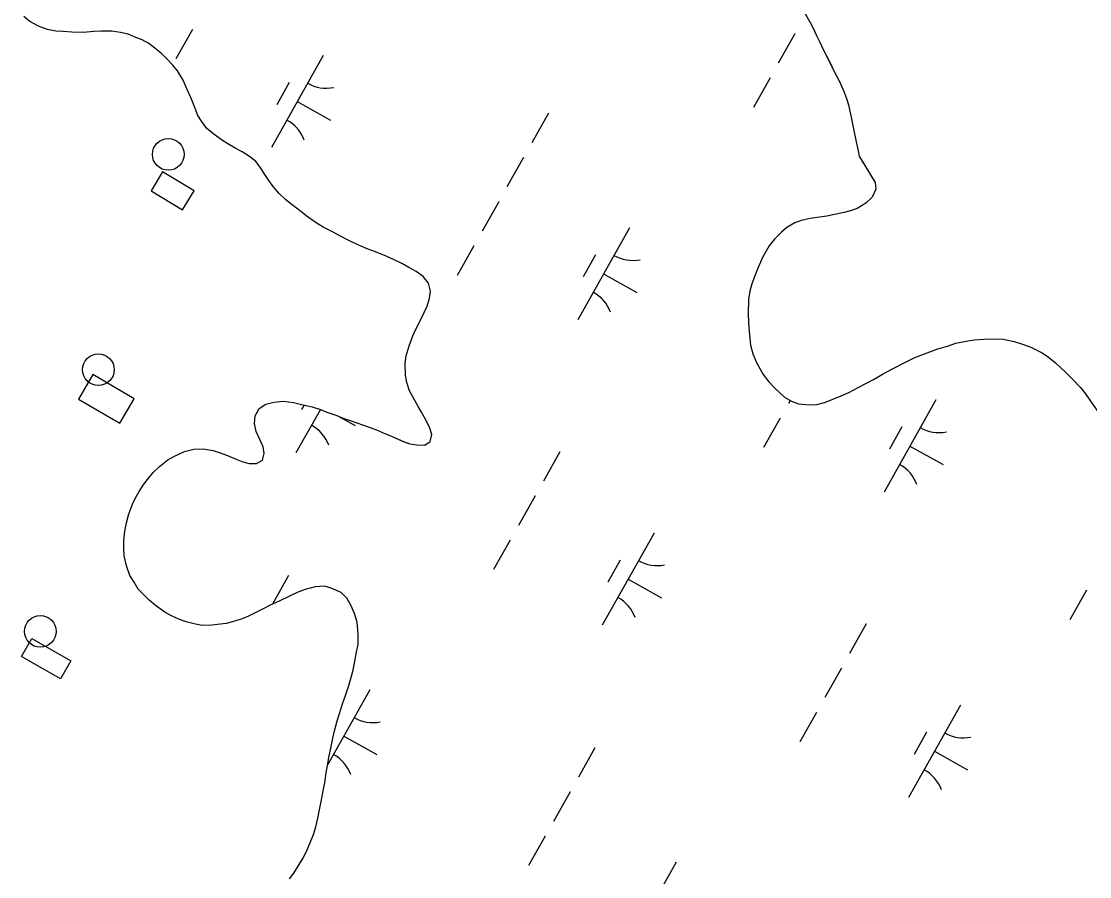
# Model space of a CAD drawing. Extents: x 3913936 to 3933962, y 195330 to 217741.
# Drawn here: x 3929903 to 3930409, y 208159 to 208563 of the extents above; entities that cross this region are included whole.
import ezdxf

# ---------------------------------------------------------------- set-up
doc = ezdxf.new("R2010")
doc.units = 0
for name, color, linetype in [('V-CHAN-DOCK', 7, 'Continuous'), ('V-DOMW-TANK', 7, 'Continuous'), ('V-TOPO-SHOR', 7, 'Continuous'), ('V-WETL-SWMP', 7, 'Continuous')]:
    doc.layers.add(name, color=color, linetype=linetype)

msp = doc.modelspace()

# ---------------------------------------------------------------- linework, layer by layer
at = {"layer": 'V-CHAN-DOCK'}
for points in [[(3929964.58, 208483.08), (3929979.48, 208474.14), (3929984.91, 208483.19), (3929970.02, 208492.13)], [(3929930.24, 208384.55), (3929949.78, 208373.16), (3929956.53, 208384.75), (3929937, 208396.14)], [(3929908.06, 208271.32), (3929926.58, 208260.74), (3929921.69, 208252.2), (3929903.17, 208262.78)]]:
    msp.add_lwpolyline(points, close=True, dxfattribs=at)
at = {"layer": 'V-DOMW-TANK'}
for centre in [(3929972.7, 208500.38), (3929939.65, 208398.5), (3929912.12, 208274.6)]:
    msp.add_circle(centre, 7.5, dxfattribs=at)
at = {"layer": 'V-TOPO-SHOR'}
for points in [[(3930078.35, 208366.96), (3930083.98, 208364.58), (3930087.06, 208363.39), (3930090.42, 208362.9), (3930094.08, 208362.8), (3930096.75, 208364.48), (3930097.45, 208367.84), (3930096.46, 208370.81), (3930094.68, 208374.77), (3930092.61, 208378.43), (3930090.83, 208381.41), (3930088.45, 208385.66), (3930086.97, 208388.54), (3930085.59, 208392.4), (3930085, 208395.96), (3930084.8, 208401.4), (3930085.3, 208405.06), (3930086.69, 208409.82), (3930088.47, 208414.46), (3930090.06, 208417.93), (3930092.04, 208421.89), (3930093.83, 208425.55), (3930095.31, 208428.52), (3930096.4, 208432.28), (3930096.8, 208435.64), (3930095.92, 208439.5), (3930093.34, 208442.57), (3930089.98, 208444.95), (3930086.62, 208446.93), (3930083.65, 208448.61), (3930079.59, 208450.5), (3930075.93, 208452.28), (3930070.78, 208454.27), (3930066.83, 208455.75), (3930061.78, 208457.94), (3930058.21, 208459.62), (3930053.96, 208461.8), (3930050.7, 208463.58), (3930046.05, 208465.96), (3930042.78, 208467.94), (3930038.53, 208470.92), (3930035.46, 208473.29), (3930031.3, 208476.56), (3930028.34, 208478.94), (3930025.07, 208482.01), (3930022.4, 208485.18), (3930020.33, 208488.05), (3930018.15, 208491.32), (3930016.17, 208494.39), (3930014.1, 208496.96), (3930011.13, 208499.44), (3930007.67, 208501.62), (3930004.7, 208503.21), (3930000.94, 208505.39), (3929997.87, 208507.27), (3929994.31, 208509.94), (3929991.04, 208512.72), (3929988.37, 208516.18), (3929986.7, 208518.86), (3929984.92, 208523.31), (3929983.33, 208527.27), (3929981.66, 208531.13), (3929979.78, 208535.59), (3929977.01, 208539.95), (3929974.93, 208542.62), (3929972.16, 208545.39), (3929969.49, 208548.07), (3929966.33, 208550.64), (3929963.46, 208552.82), (3929960.39, 208554.61), (3929956.53, 208556.09), (3929953.66, 208557.28), (3929950.1, 208558.08), (3929946.04, 208558.77), (3929941.09, 208558.68), (3929937.53, 208558.58), (3929932.58, 208558.09), (3929927.14, 208558.19), (3929922.78, 208558.49), (3929919.51, 208558.79), (3929915.56, 208559.58), (3929911.3, 208561.07), (3929907.25, 208563.35), (3929904.38, 208565.63)], [(3930273.92, 208567.54), (3930276.49, 208562.79), (3930278.07, 208559.82), (3930279.46, 208557.04), (3930281.34, 208553.18), (3930282.52, 208550.41), (3930285.79, 208543.97), (3930288.25, 208539.02), (3930290.14, 208535.56), (3930292.41, 208530.71), (3930293.79, 208526.85), (3930294.78, 208523.88), (3930296.36, 208516.45), (3930296.95, 208513.29), (3930298.33, 208506.35), (3930299.22, 208502), (3930299.71, 208499.62), (3930307.32, 208487.15), (3930307.62, 208483.88), (3930305.83, 208480.12), (3930302.96, 208477.25), (3930298.8, 208474.78), (3930295.73, 208473.6), (3930292.67, 208472.9), (3930288.01, 208472.02), (3930284.45, 208471.23), (3930279.8, 208470.54), (3930276.63, 208470.05), (3930272.37, 208469.16), (3930269.3, 208467.97), (3930265.54, 208465.8), (3930263.06, 208463.62), (3930259.6, 208460.26), (3930257.12, 208457.19), (3930254.05, 208451.65), (3930251.87, 208446.9), (3930250.68, 208443.63), (3930248.89, 208439.18), (3930248, 208435.72), (3930247.31, 208431.66), (3930247.2, 208425.23), (3930247.4, 208420.67), (3930247.69, 208416.52), (3930248.38, 208410.08), (3930249.37, 208406.02), (3930251.15, 208401.97), (3930254.31, 208396.22), (3930256.98, 208392.76), (3930260.04, 208389.59), (3930264.4, 208385.52), (3930267.66, 208383.64), (3930271.03, 208382.35), (3930276.17, 208381.85), (3930279.74, 208382.05), (3930283.4, 208383.04), (3930290.13, 208385.61), (3930294.89, 208387.68), (3930299.64, 208390.25), (3930306.57, 208393.81), (3930311.12, 208396.48), (3930315.48, 208398.85), (3930322.02, 208402.21), (3930326.17, 208404.19), (3930330.63, 208405.97), (3930337.06, 208408.44), (3930341.62, 208409.62), (3930345.58, 208411.01), (3930351.22, 208412.19), (3930354.39, 208412.68)], [(3930354.39, 208412.68), (3930358.84, 208412.98), (3930364.09, 208413.17), (3930367.95, 208412.87), (3930373.19, 208411.88), (3930377.05, 208410.59), (3930381.01, 208409.1), (3930386.45, 208406.53), (3930389.42, 208404.35), (3930392.68, 208401.67), (3930397.53, 208397.21), (3930400.4, 208394.34), (3930404.45, 208389.99), (3930406.83, 208387.11), (3930408.91, 208384.14), (3930411.18, 208380.87), (3930414.44, 208376.22), (3930416.12, 208373.15), (3930417.21, 208369.68), (3930419.98, 208366.52), (3930422.65, 208363.45), (3930425.52, 208359.19)], [(3930046.86, 208202.98), (3930047.46, 208207.73), (3930048.15, 208211.19), (3930048.85, 208215.74), (3930049.64, 208219.31), (3930050.64, 208224.06), (3930051.43, 208227.62), (3930052.62, 208232.37), (3930053.71, 208235.73), (3930055.4, 208240.78), (3930056.59, 208244.34), (3930058.17, 208248.99), (3930059.17, 208252.36), (3930060.16, 208256.22), (3930060.95, 208260.57), (3930061.85, 208265.03), (3930062.54, 208268.39), (3930062.65, 208272.35), (3930062.45, 208275.52), (3930062.06, 208278.98), (3930060.87, 208283.14), (3930059.19, 208287), (3930057.31, 208290.37), (3930054.54, 208293.04), (3930049.79, 208295.12), (3930046.62, 208296.02), (3930042.27, 208295.72), (3930037.52, 208294.44), (3930033.66, 208292.96), (3930030.09, 208291.38), (3930025.14, 208289), (3930020.98, 208287.03), (3930018.02, 208285.54), (3930013.56, 208283.27), (3930010.69, 208281.79), (3930007.62, 208280.5), (3930003.16, 208279.12), (3930000.19, 208278.43), (3929993.27, 208277.54), (3929988.71, 208277.45), (3929985.54, 208278.04), (3929981.19, 208279.23), (3929978.02, 208280.22), (3929973.97, 208282.11), (3929971.1, 208283.69), (3929966.65, 208286.86), (3929963.68, 208289.34), (3929960.61, 208292.41), (3929958.54, 208294.69), (3929956.56, 208297.86), (3929954.58, 208301.12), (3929952.9, 208305.68), (3929951.91, 208310.43), (3929951.72, 208314.09), (3929951.72, 208317.56), (3929952.22, 208322.01), (3929952.91, 208326.07), (3929954.1, 208330.33), (3929955.79, 208334.78), (3929957.08, 208337.55), (3929958.86, 208340.81), (3929960.84, 208343.88), (3929962.83, 208346.55), (3929965.5, 208349.91), (3929968.57, 208352.68), (3929972.53, 208355.85), (3929975.7, 208357.53), (3929980.45, 208359.7), (3929984.81, 208360.89), (3929989.16, 208360.98), (3929994.01, 208360.19), (3929996.88, 208359.3), (3930000.74, 208357.81), (3930004.9, 208356.12), (3930007.96, 208354.93), (3930010.93, 208354.14), (3930014.4, 208354.04), (3930017.27, 208355.62), (3930018.16, 208358.89), (3930017.67, 208362.05), (3930015.99, 208365.42), (3930014.31, 208369.28), (3930013.52, 208373.04), (3930013.92, 208376.61), (3930015.8, 208380.07), (3930018.97, 208382.15), (3930022.63, 208383.13), (3930027.28, 208383.53), (3930032.04, 208383.03), (3930035.8, 208382.04), (3930040.84, 208380.94), (3930044.8, 208379.65), (3930047.77, 208378.36), (3930052.52, 208376.78), (3930055.88, 208375.39), (3930059.25, 208374.3), (3930064.59, 208372.32), (3930067.86, 208371.32), (3930071.22, 208370.04), (3930075.58, 208368.15), (3930078.35, 208366.96)], [(3930030.1, 208157.46), (3930032.18, 208160.13), (3930034.26, 208163.49), (3930036.45, 208167.15), (3930038.03, 208170.12), (3930039.71, 208174.18), (3930041.4, 208178.53), (3930042.49, 208182.1), (3930043.48, 208186.25), (3930044.48, 208190.9), (3930045.27, 208194.86), (3930046.17, 208199.91), (3930046.86, 208202.98)]]:
    msp.add_lwpolyline(points, dxfattribs=at)
at = {"layer": 'V-WETL-SWMP'}
for p, q in [((3930273.92, 208567.54), (3930276.49, 208562.79)), ((3929911.3, 208561.07), (3929907.25, 208563.35)), ((3929915.56, 208559.58), (3929911.3, 208561.07)), ((3930276.49, 208562.79), (3930278.07, 208559.82)), ((3929919.52, 208558.79), (3929915.56, 208559.58)), ((3929922.78, 208558.49), (3929919.52, 208558.79)), ((3929927.14, 208558.19), (3929922.78, 208558.49)), ((3929932.58, 208558.09), (3929927.14, 208558.19)), ((3929937.53, 208558.58), (3929932.58, 208558.09)), ((3929941.09, 208558.68), (3929937.53, 208558.58)), ((3929946.04, 208558.77), (3929941.09, 208558.68)), ((3929950.1, 208558.08), (3929946.04, 208558.77)), ((3929953.66, 208557.28), (3929950.1, 208558.08)), ((3929956.53, 208556.09), (3929953.66, 208557.28)), ((3929960.39, 208554.61), (3929956.53, 208556.09)), ((3929984.12, 208559.52), (3929976.28, 208545.57)), ((3930269.31, 208557.51), (3930261.47, 208543.56)), ((3930278.07, 208559.82), (3930279.46, 208557.05)), ((3930279.46, 208557.05), (3930281.34, 208553.18)), ((3929963.46, 208552.82), (3929960.39, 208554.61)), ((3929966.33, 208550.64), (3929963.46, 208552.82)), ((3929969.49, 208548.07), (3929966.33, 208550.64)), ((3930281.34, 208553.18), (3930282.52, 208550.41)), ((3930282.52, 208550.41), (3930285.78, 208543.98)), ((3929972.16, 208545.39), (3929969.49, 208548.07)), ((3929974.93, 208542.62), (3929972.16, 208545.39)), ((3930046.04, 208547.17), (3930021.54, 208503.58)), ((3929977.01, 208539.95), (3929974.93, 208542.62)), ((3930285.78, 208543.98), (3930288.25, 208539.02)), ((3929979.78, 208535.59), (3929977.01, 208539.95)), ((3929981.66, 208531.13), (3929979.78, 208535.59)), ((3930257.55, 208536.59), (3930249.71, 208522.64)), ((3930288.25, 208539.02), (3930290.13, 208535.56)), ((3930290.13, 208535.56), (3930292.41, 208530.71)), ((3929983.33, 208527.27), (3929981.66, 208531.13)), ((3930030.01, 208534.39), (3930024.13, 208523.92)), ((3930292.41, 208530.71), (3930293.79, 208526.85)), ((3929984.92, 208523.31), (3929983.33, 208527.27)), ((3930033.79, 208525.37), (3930049.48, 208516.55)), ((3930293.79, 208526.85), (3930294.78, 208523.88)), ((3929986.69, 208518.86), (3929984.92, 208523.31)), ((3930294.78, 208523.88), (3930296.36, 208516.45)), ((3929988.38, 208516.18), (3929986.69, 208518.86)), ((3929991.04, 208512.72), (3929988.38, 208516.18)), ((3930152.64, 208519.85), (3930144.8, 208505.91)), ((3930296.36, 208516.45), (3930296.95, 208513.29)), ((3929994.31, 208509.94), (3929991.04, 208512.72)), ((3929997.87, 208507.27), (3929994.31, 208509.94)), ((3930296.95, 208513.29), (3930298.33, 208506.36)), ((3930000.94, 208505.39), (3929997.87, 208507.27)), ((3930004.7, 208503.21), (3930000.94, 208505.39)), ((3930298.33, 208506.36), (3930299.22, 208502)), ((3930007.67, 208501.62), (3930004.7, 208503.21)), ((3930011.13, 208499.44), (3930007.67, 208501.62)), ((3930299.22, 208502), (3930299.71, 208499.62)), ((3930014.1, 208496.96), (3930011.13, 208499.44)), ((3930016.17, 208494.39), (3930014.1, 208496.96)), ((3930140.88, 208498.93), (3930133.04, 208484.98)), ((3930299.71, 208499.62), (3930307.32, 208487.15)), ((3930301.41, 208496.84), (3930301.14, 208496.36)), ((3930018.15, 208491.32), (3930016.17, 208494.39)), ((3930020.33, 208488.05), (3930018.15, 208491.32)), ((3930022.4, 208485.18), (3930020.33, 208488.05)), ((3930025.07, 208482.01), (3930022.4, 208485.18)), ((3930307.32, 208487.15), (3930307.62, 208483.88)), ((3930028.34, 208478.94), (3930025.07, 208482.01)), ((3930305.83, 208480.12), (3930302.96, 208477.25)), ((3930307.62, 208483.88), (3930305.83, 208480.12)), ((3930031.31, 208476.56), (3930028.34, 208478.94)), ((3930035.46, 208473.29), (3930031.31, 208476.56)), ((3930129.12, 208478.01), (3930121.27, 208464.06)), ((3930298.8, 208474.78), (3930295.73, 208473.6)), ((3930302.96, 208477.25), (3930298.8, 208474.78)), ((3930038.53, 208470.92), (3930035.46, 208473.29)), ((3930042.78, 208467.94), (3930038.53, 208470.92)), ((3930276.63, 208470.05), (3930272.37, 208469.16)), ((3930279.8, 208470.54), (3930276.63, 208470.05)), ((3930284.45, 208471.23), (3930279.8, 208470.54)), ((3930288.01, 208472.02), (3930284.45, 208471.23)), ((3930292.67, 208472.9), (3930288.01, 208472.02)), ((3930295.73, 208473.6), (3930292.67, 208472.9)), ((3930046.05, 208465.96), (3930042.78, 208467.94)), ((3930050.7, 208463.58), (3930046.05, 208465.96)), ((3930191.04, 208465.66), (3930166.54, 208422.07)), ((3930265.54, 208465.8), (3930263.06, 208463.62)), ((3930269.3, 208467.97), (3930265.54, 208465.8)), ((3930272.37, 208469.16), (3930269.3, 208467.97)), ((3930053.96, 208461.8), (3930050.7, 208463.58)), ((3930058.22, 208459.62), (3930053.96, 208461.8)), ((3930061.78, 208457.93), (3930058.22, 208459.62)), ((3930259.6, 208460.26), (3930257.12, 208457.19)), ((3930263.06, 208463.62), (3930259.6, 208460.26)), ((3930066.83, 208455.75), (3930061.78, 208457.93)), ((3930070.78, 208454.27), (3930066.83, 208455.75)), ((3930075.93, 208452.28), (3930070.78, 208454.27)), ((3930117.35, 208457.09), (3930109.51, 208443.14)), ((3930257.12, 208457.19), (3930254.05, 208451.65)), ((3930079.59, 208450.5), (3930075.93, 208452.28)), ((3930083.65, 208448.62), (3930079.59, 208450.5)), ((3930175.01, 208452.88), (3930169.13, 208442.42)), ((3930254.05, 208451.65), (3930251.87, 208446.9)), ((3930086.62, 208446.93), (3930083.65, 208448.62)), ((3930089.98, 208444.95), (3930086.62, 208446.93)), ((3930093.34, 208442.57), (3930089.98, 208444.95)), ((3930251.87, 208446.9), (3930250.68, 208443.64)), ((3930095.91, 208439.5), (3930093.34, 208442.57)), ((3930096.8, 208435.64), (3930095.91, 208439.5)), ((3930178.79, 208443.87), (3930194.48, 208435.04)), ((3930248.89, 208439.18), (3930248, 208435.72)), ((3930250.68, 208443.64), (3930248.89, 208439.18)), ((3930096.4, 208432.28), (3930096.8, 208435.64)), ((3930248, 208435.72), (3930247.31, 208431.66)), ((3930095.31, 208428.52), (3930096.4, 208432.28)), ((3930247.31, 208431.66), (3930247.2, 208425.23)), ((3930092.04, 208421.89), (3930093.83, 208425.55)), ((3930093.83, 208425.55), (3930095.31, 208428.52)), ((3930247.2, 208425.23), (3930247.4, 208420.67)), ((3930090.06, 208417.93), (3930092.04, 208421.89)), ((3930247.4, 208420.67), (3930247.69, 208416.52)), ((3930086.69, 208409.82), (3930088.47, 208414.46)), ((3930088.47, 208414.46), (3930090.06, 208417.93)), ((3930247.69, 208416.52), (3930248.38, 208410.08)), ((3930085.3, 208405.06), (3930086.69, 208409.82)), ((3930248.38, 208410.08), (3930249.37, 208406.02)), ((3930337.06, 208408.44), (3930341.62, 208409.62)), ((3930341.62, 208409.62), (3930345.58, 208411.01)), ((3930345.58, 208411.01), (3930351.22, 208412.19)), ((3930351.22, 208412.19), (3930354.39, 208412.68)), ((3930354.39, 208412.68), (3930358.84, 208412.98)), ((3930358.84, 208412.98), (3930364.09, 208413.17)), ((3930364.09, 208413.17), (3930367.95, 208412.87)), ((3930367.95, 208412.87), (3930373.19, 208411.88)), ((3930373.19, 208411.88), (3930377.05, 208410.59)), ((3930377.05, 208410.59), (3930381.01, 208409.1)), ((3930381.01, 208409.1), (3930386.45, 208406.53)), ((3930084.8, 208401.4), (3930085.3, 208405.06)), ((3930249.37, 208406.02), (3930251.15, 208401.97)), ((3930322.02, 208402.21), (3930326.17, 208404.19)), ((3930326.17, 208404.19), (3930330.63, 208405.97)), ((3930330.63, 208405.97), (3930337.06, 208408.44)), ((3930386.45, 208406.53), (3930389.42, 208404.35)), ((3930389.42, 208404.35), (3930392.69, 208401.67)), ((3930085, 208395.96), (3930084.8, 208401.4)), ((3930251.15, 208401.97), (3930254.31, 208396.22)), ((3930311.12, 208396.48), (3930315.48, 208398.85)), ((3930315.48, 208398.85), (3930322.02, 208402.21)), ((3930392.69, 208401.67), (3930397.53, 208397.21)), ((3930085.59, 208392.4), (3930085, 208395.96)), ((3930254.31, 208396.22), (3930256.98, 208392.76)), ((3930299.64, 208390.25), (3930306.57, 208393.81)), ((3930306.57, 208393.81), (3930311.12, 208396.48)), ((3930397.53, 208397.21), (3930400.4, 208394.34)), ((3930400.4, 208394.34), (3930404.46, 208389.99)), ((3930086.97, 208388.53), (3930085.59, 208392.4)), ((3930088.45, 208385.66), (3930086.97, 208388.53)), ((3930256.98, 208392.76), (3930260.05, 208389.59)), ((3930260.05, 208389.59), (3930264.4, 208385.52)), ((3930294.89, 208387.68), (3930299.64, 208390.25)), ((3930404.46, 208389.99), (3930406.83, 208387.11)), ((3930022.63, 208383.13), (3930027.28, 208383.53)), ((3930027.28, 208383.53), (3930032.04, 208383.03)), ((3930090.83, 208381.4), (3930088.45, 208385.66)), ((3930264.4, 208385.52), (3930267.66, 208383.64)), ((3930267.08, 208383.98), (3930266.27, 208382.55)), ((3930267.66, 208383.64), (3930271.03, 208382.35)), ((3930283.4, 208383.04), (3930290.13, 208385.61)), ((3930290.13, 208385.61), (3930294.89, 208387.68)), ((3930336.04, 208384.15), (3930311.54, 208340.56)), ((3930406.83, 208387.11), (3930408.91, 208384.14)), ((3930013.92, 208376.61), (3930015.8, 208380.07)), ((3930015.8, 208380.07), (3930018.97, 208382.15)), ((3930018.97, 208382.15), (3930022.63, 208383.13)), ((3930032.04, 208383.03), (3930035.79, 208382.04)), ((3930044.73, 208379.68), (3930033.17, 208359.11)), ((3930037.05, 208381.76), (3930035.76, 208379.46)), ((3930035.79, 208382.04), (3930040.84, 208380.94)), ((3930040.84, 208380.94), (3930044.8, 208379.65)), ((3930044.8, 208379.65), (3930047.77, 208378.36)), ((3930092.61, 208378.43), (3930090.83, 208381.4)), ((3930094.68, 208374.77), (3930092.61, 208378.43)), ((3930271.03, 208382.35), (3930276.17, 208381.86)), ((3930276.17, 208381.86), (3930279.74, 208382.05)), ((3930279.74, 208382.05), (3930283.4, 208383.04)), ((3930013.52, 208373.04), (3930013.92, 208376.61)), ((3930047.77, 208378.36), (3930052.52, 208376.78)), ((3930052.52, 208376.78), (3930055.88, 208375.39)), ((3930053.44, 208376.4), (3930061.11, 208372.09)), ((3930055.88, 208375.39), (3930059.25, 208374.3)), ((3930059.25, 208374.3), (3930064.59, 208372.32)), ((3930096.46, 208370.81), (3930094.68, 208374.77)), ((3930262.35, 208375.58), (3930254.51, 208361.63)), ((3930014.31, 208369.28), (3930013.52, 208373.04)), ((3930015.99, 208365.42), (3930014.31, 208369.28)), ((3930064.59, 208372.32), (3930067.86, 208371.32)), ((3930067.86, 208371.32), (3930071.22, 208370.04)), ((3930071.22, 208370.04), (3930075.58, 208368.15)), ((3930097.45, 208367.84), (3930096.46, 208370.81)), ((3930320, 208371.37), (3930314.12, 208360.91)), ((3930017.67, 208362.05), (3930015.99, 208365.42)), ((3930075.58, 208368.15), (3930078.35, 208366.96)), ((3930078.35, 208366.96), (3930083.99, 208364.58)), ((3930083.99, 208364.58), (3930087.05, 208363.39)), ((3930087.05, 208363.39), (3930090.42, 208362.9)), ((3930094.08, 208362.8), (3930096.75, 208364.48)), ((3930096.75, 208364.48), (3930097.45, 208367.84)), ((3929975.7, 208357.53), (3929980.45, 208359.7)), ((3929980.45, 208359.7), (3929984.81, 208360.89)), ((3929984.81, 208360.89), (3929989.16, 208360.98)), ((3929989.16, 208360.98), (3929994.01, 208360.19)), ((3929994.01, 208360.19), (3929996.88, 208359.3)), ((3929996.88, 208359.3), (3930000.74, 208357.81)), ((3930017.27, 208355.62), (3930018.16, 208358.89)), ((3930018.16, 208358.89), (3930017.67, 208362.05)), ((3930090.42, 208362.9), (3930094.08, 208362.8)), ((3930158.1, 208359.67), (3930150.26, 208345.73)), ((3930323.79, 208362.36), (3930339.48, 208353.54)), ((3929968.57, 208352.68), (3929972.53, 208355.85)), ((3929972.53, 208355.85), (3929975.7, 208357.53)), ((3930000.74, 208357.81), (3930004.9, 208356.12)), ((3930004.9, 208356.12), (3930007.96, 208354.93)), ((3930007.96, 208354.93), (3930010.93, 208354.14)), ((3930010.93, 208354.14), (3930014.4, 208354.04)), ((3930014.4, 208354.04), (3930017.27, 208355.62)), ((3929962.83, 208346.55), (3929965.5, 208349.91)), ((3929965.5, 208349.91), (3929968.57, 208352.68)), ((3929958.86, 208340.81), (3929960.84, 208343.88)), ((3929960.84, 208343.88), (3929962.83, 208346.55)), ((3929957.08, 208337.55), (3929958.86, 208340.81)), ((3930146.34, 208338.75), (3930138.5, 208324.81)), ((3929954.1, 208330.32), (3929955.79, 208334.78)), ((3929955.79, 208334.78), (3929957.08, 208337.55)), ((3929952.91, 208326.07), (3929954.1, 208330.32)), ((3929952.22, 208322.01), (3929952.91, 208326.07)), ((3929951.72, 208317.56), (3929952.22, 208322.01)), ((3930134.57, 208317.83), (3930126.73, 208303.88)), ((3930202.67, 208321.19), (3930178.17, 208277.6)), ((3929951.72, 208314.09), (3929951.72, 208317.56)), ((3929951.91, 208310.43), (3929951.72, 208314.09)), ((3929952.9, 208305.68), (3929951.91, 208310.43)), ((3930186.64, 208308.41), (3930180.76, 208297.95)), ((3929954.58, 208301.13), (3929952.9, 208305.68)), ((3929956.56, 208297.86), (3929954.58, 208301.13)), ((3929958.53, 208294.69), (3929956.56, 208297.86)), ((3930029.66, 208301.09), (3930022.04, 208287.53)), ((3930190.42, 208299.4), (3930206.11, 208290.58)), ((3929960.61, 208292.41), (3929958.53, 208294.69)), ((3930033.66, 208292.96), (3930030.09, 208291.38)), ((3930037.52, 208294.44), (3930033.66, 208292.96)), ((3930042.27, 208295.72), (3930037.52, 208294.44)), ((3930046.63, 208296.02), (3930042.27, 208295.72)), ((3930049.79, 208295.12), (3930046.63, 208296.02)), ((3930054.54, 208293.04), (3930049.79, 208295.12)), ((3930057.31, 208290.37), (3930054.54, 208293.04)), ((3930407.35, 208294.07), (3930399.51, 208280.12)), ((3929963.68, 208289.34), (3929960.61, 208292.41)), ((3929966.65, 208286.86), (3929963.68, 208289.34)), ((3930025.14, 208289), (3930020.98, 208287.03)), ((3930030.09, 208291.38), (3930025.14, 208289)), ((3930059.19, 208287), (3930057.31, 208290.37)), ((3929971.1, 208283.69), (3929966.65, 208286.86)), ((3929973.97, 208282.11), (3929971.1, 208283.69)), ((3930013.56, 208283.27), (3930010.69, 208281.79)), ((3930018.01, 208285.54), (3930013.56, 208283.27)), ((3930020.98, 208287.03), (3930018.01, 208285.54)), ((3930060.87, 208283.14), (3930059.19, 208287)), ((3930062.06, 208278.98), (3930060.87, 208283.14)), ((3929978.02, 208280.23), (3929973.97, 208282.11)), ((3929981.19, 208279.23), (3929978.02, 208280.23)), ((3929985.54, 208278.04), (3929981.19, 208279.23)), ((3929988.71, 208277.45), (3929985.54, 208278.04)), ((3929993.26, 208277.54), (3929988.71, 208277.45)), ((3930000.19, 208278.43), (3929993.26, 208277.54)), ((3930003.16, 208279.12), (3930000.19, 208278.43)), ((3930007.62, 208280.5), (3930003.16, 208279.12)), ((3930010.69, 208281.79), (3930007.62, 208280.5)), ((3930062.45, 208275.52), (3930062.06, 208278.98)), ((3930303.09, 208278.16), (3930295.25, 208264.22)), ((3930062.64, 208272.35), (3930062.45, 208275.52)), ((3930062.54, 208268.39), (3930062.64, 208272.35)), ((3930061.85, 208265.03), (3930062.54, 208268.39)), ((3930060.95, 208260.57), (3930061.85, 208265.03)), ((3930060.16, 208256.22), (3930060.95, 208260.57)), ((3930291.33, 208257.24), (3930283.49, 208243.3)), ((3930058.18, 208248.99), (3930059.17, 208252.36)), ((3930059.17, 208252.36), (3930060.16, 208256.22)), ((3930056.59, 208244.34), (3930058.18, 208248.99)), ((3930068.07, 208246.9), (3930048.21, 208211.57)), ((3930055.4, 208240.78), (3930056.59, 208244.34)), ((3930053.71, 208235.73), (3930055.4, 208240.78)), ((3930347.67, 208239.68), (3930323.17, 208196.09)), ((3930051.43, 208227.62), (3930052.62, 208232.37)), ((3930052.62, 208232.37), (3930053.71, 208235.73)), ((3930279.57, 208236.32), (3930271.73, 208222.37)), ((3930050.64, 208224.06), (3930051.43, 208227.62)), ((3930331.63, 208226.9), (3930325.75, 208216.44)), ((3930049.64, 208219.31), (3930050.64, 208224.06)), ((3930055.82, 208225.11), (3930071.51, 208216.29)), ((3930048.85, 208215.74), (3930049.64, 208219.31)), ((3930174.66, 208219.58), (3930166.82, 208205.64)), ((3930335.42, 208217.89), (3930351.11, 208209.07)), ((3930048.15, 208211.19), (3930048.85, 208215.74)), ((3930046.86, 208202.98), (3930047.46, 208207.73)), ((3930047.46, 208207.73), (3930048.15, 208211.19)), ((3930046.17, 208199.91), (3930046.86, 208202.98)), ((3930045.27, 208194.86), (3930046.17, 208199.91)), ((3930162.9, 208198.66), (3930155.06, 208184.72)), ((3930044.48, 208190.9), (3930045.27, 208194.86)), ((3930042.49, 208182.1), (3930043.48, 208186.25)), ((3930043.48, 208186.25), (3930044.48, 208190.9)), ((3930041.4, 208178.53), (3930042.49, 208182.1)), ((3930039.71, 208174.18), (3930041.4, 208178.53)), ((3930151.14, 208177.74), (3930143.3, 208163.79)), ((3930038.03, 208170.12), (3930039.71, 208174.18)), ((3930034.26, 208163.49), (3930036.44, 208167.15)), ((3930036.44, 208167.15), (3930038.03, 208170.12)), ((3930032.18, 208160.13), (3930034.26, 208163.49)), ((3930213.07, 208165.39), (3930188.57, 208121.8)), ((3930030.1, 208157.46), (3930032.18, 208160.13))]:
    msp.add_line(p, q, dxfattribs=at)
for centre, start, end in [((3930047.54, 208549.34), 239.8861, 281.4297), ((3930020.47, 208501.18), 19.8861, 61.4297), ((3930192.53, 208467.83), 239.8861, 281.4297), ((3930165.46, 208419.67), 19.8861, 61.4297), ((3930032.1, 208356.71), 19.8861, 61.4297), ((3930337.53, 208386.32), 239.8861, 281.4297), ((3930310.46, 208338.16), 19.8861, 61.4297), ((3930204.16, 208323.36), 239.8861, 281.4297), ((3930177.09, 208275.2), 19.8861, 61.4297), ((3930069.56, 208249.07), 239.8861, 281.4297), ((3930349.16, 208241.85), 239.8861, 281.4297), ((3930042.49, 208200.91), 19.8861, 61.4297), ((3930322.09, 208193.69), 19.8861, 61.4297)]:
    msp.add_arc(centre, 17.62, start, end, dxfattribs=at)

doc.saveas('drawing.dxf')
